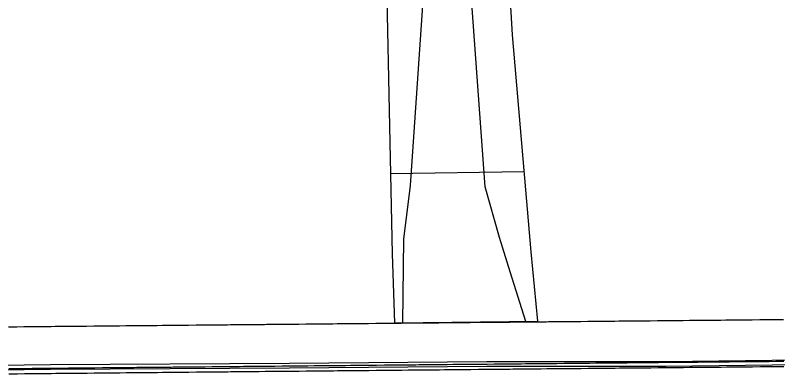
# Model space of a CAD drawing. Extents: x 2145380 to 2157287, y 139568 to 149130.
# Drawn here: x 2148505.3 to 2148602.7, y 143193.4 to 143239.2 of the extents above; entities that cross this region are included whole.
import ezdxf

# ---------------------------------------------------------------- set-up
doc = ezdxf.new("R2010")
doc.units = 0
for name, color, linetype in [('PR_PREVIOUSLY CONSTRUCTED', 7, 'Continuous'), ('TOPO_Concrete', 7, 'Continuous'), ('TOPO_Curb Back', 7, 'Continuous'), ('TOPO_DRAIN_Headwall', 7, 'Continuous'), ('TOPO_Flowline', 7, 'Continuous'), ('TOPO_Pipeline', 7, 'Continuous')]:
    doc.layers.add(name, color=color, linetype=linetype)

msp = doc.modelspace()

# ---------------------------------------------------------------- linework, layer by layer
at = {"layer": 'PR_PREVIOUSLY CONSTRUCTED'}
for points in [[(2148504.436, 143199.391), (2148505.418, 143199.4), (2148505.527, 143199.401), (2148506.418, 143199.409), (2148506.618, 143199.411), (2148507.418, 143199.419), (2148507.709, 143199.422), (2148508.418, 143199.428), (2148508.799, 143199.432), (2148509.418, 143199.438), (2148509.89, 143199.442), (2148510.418, 143199.447), (2148510.981, 143199.453), (2148511.418, 143199.457), (2148512.072, 143199.463), (2148512.418, 143199.466), (2148513.163, 143199.473), (2148513.417, 143199.476), (2148514.254, 143199.484), (2148514.417, 143199.485), (2148515.345, 143199.494), (2148515.417, 143199.495), (2148516.417, 143199.504), (2148516.436, 143199.504), (2148517.417, 143199.514), (2148517.526, 143199.515), (2148518.417, 143199.523), (2148518.617, 143199.525), (2148519.417, 143199.533), (2148519.708, 143199.535), (2148520.417, 143199.542), (2148520.799, 143199.546), (2148521.417, 143199.552), (2148521.89, 143199.556), (2148522.417, 143199.561), (2148522.981, 143199.566), (2148523.417, 143199.571), (2148524.072, 143199.577), (2148524.417, 143199.58), (2148525.162, 143199.587), (2148525.417, 143199.59), (2148526.253, 143199.597), (2148526.417, 143199.599), (2148527.344, 143199.608), (2148527.417, 143199.609), (2148528.417, 143199.618), (2148528.435, 143199.618), (2148529.417, 143199.627), (2148529.526, 143199.629), (2148530.417, 143199.637), (2148530.617, 143199.639), (2148531.417, 143199.646), (2148531.708, 143199.649), (2148532.417, 143199.656), (2148532.798, 143199.66), (2148533.417, 143199.665), (2148533.889, 143199.67), (2148534.417, 143199.675), (2148534.98, 143199.68), (2148535.416, 143199.684), (2148536.071, 143199.691), (2148536.416, 143199.694), (2148537.162, 143199.701), (2148537.416, 143199.703), (2148538.253, 143199.711), (2148538.416, 143199.713), (2148539.344, 143199.722), (2148539.416, 143199.722), (2148540.416, 143199.732), (2148540.434, 143199.732), (2148541.416, 143199.741), (2148541.525, 143199.742), (2148542.416, 143199.751), (2148542.616, 143199.753), (2148543.416, 143199.76), (2148543.707, 143199.763), (2148544.416, 143199.77), (2148544.798, 143199.773), (2148545.416, 143199.779), (2148545.889, 143199.784), (2148546.416, 143199.789), (2148546.98, 143199.794), (2148547.416, 143199.798), (2148548.07, 143199.804), (2148548.416, 143199.808), (2148549.161, 143199.815), (2148549.416, 143199.817), (2148550.252, 143199.825), (2148550.416, 143199.827), (2148551.343, 143199.835), (2148551.416, 143199.836), (2148552.416, 143199.846), (2148552.434, 143199.846), (2148553.201, 143199.853), (2148553.206, 143199.853), (2148553.416, 143199.855), (2148553.525, 143199.856), (2148554.416, 143199.864), (2148554.616, 143199.866), (2148555.416, 143199.874), (2148555.706, 143199.877), (2148556.416, 143199.883), (2148556.797, 143199.887), (2148557.415, 143199.893), (2148557.888, 143199.897), (2148558.415, 143199.902), (2148558.979, 143199.908), (2148559.415, 143199.912), (2148560.07, 143199.918), (2148560.415, 143199.921), (2148561.161, 143199.928), (2148561.415, 143199.931), (2148562.252, 143199.939), (2148562.415, 143199.94), (2148563.342, 143199.949), (2148563.415, 143199.95), (2148564.415, 143199.959), (2148564.433, 143199.959), (2148565.415, 143199.969), (2148565.524, 143199.97), (2148566.415, 143199.978), (2148566.615, 143199.98), (2148567.415, 143199.988), (2148567.706, 143199.99), (2148568.415, 143199.997), (2148568.797, 143200.001), (2148569.415, 143200.007), (2148569.888, 143200.011), (2148570.415, 143200.016), (2148570.979, 143200.022), (2148571.415, 143200.026), (2148571.995, 143200.031), (2148572.069, 143200.032), (2148572.415, 143200.035), (2148573.16, 143200.042), (2148573.415, 143200.045), (2148574.251, 143200.053), (2148574.415, 143200.054), (2148575.342, 143200.063), (2148575.415, 143200.064), (2148576.415, 143200.073), (2148576.433, 143200.073), (2148577.415, 143200.083), (2148577.524, 143200.084), (2148578.415, 143200.092), (2148578.615, 143200.094), (2148579.415, 143200.101), (2148579.705, 143200.104), (2148580.414, 143200.111), (2148580.796, 143200.115), (2148581.414, 143200.12), (2148581.887, 143200.125), (2148582.414, 143200.13), (2148582.978, 143200.135), (2148583.414, 143200.139), (2148584.069, 143200.146), (2148584.414, 143200.149), (2148585.16, 143200.156), (2148585.414, 143200.158), (2148586.251, 143200.166), (2148586.414, 143200.168), (2148587.341, 143200.177), (2148587.414, 143200.177), (2148588.414, 143200.187), (2148588.432, 143200.187), (2148589.414, 143200.196), (2148589.523, 143200.197), (2148590.414, 143200.206), (2148590.614, 143200.208), (2148591.414, 143200.215), (2148591.705, 143200.218), (2148592.414, 143200.225), (2148592.796, 143200.228), (2148593.414, 143200.234), (2148593.887, 143200.239), (2148594.414, 143200.244), (2148594.977, 143200.249), (2148595.414, 143200.253), (2148596.068, 143200.259), (2148596.414, 143200.263), (2148597.159, 143200.27), (2148597.414, 143200.272), (2148598.25, 143200.28), (2148598.414, 143200.282), (2148599.341, 143200.29), (2148599.414, 143200.291), (2148600.414, 143200.301), (2148600.432, 143200.301), (2148601.414, 143200.31), (2148601.523, 143200.311), (2148602.413, 143200.32), (2148602.613, 143200.321), (2148603.413, 143200.329)], [(2148504.487, 143194.051), (2148505.468, 143194.06), (2148505.578, 143194.061), (2148506.468, 143194.07), (2148506.668, 143194.072), (2148507.468, 143194.079), (2148507.759, 143194.082), (2148508.468, 143194.089), (2148508.85, 143194.092), (2148509.468, 143194.098), (2148509.941, 143194.103), (2148510.468, 143194.108), (2148511.032, 143194.113), (2148511.468, 143194.117), (2148512.123, 143194.123), (2148512.468, 143194.127), (2148513.214, 143194.134), (2148513.468, 143194.136), (2148514.304, 143194.144), (2148514.468, 143194.146), (2148515.395, 143194.154), (2148515.468, 143194.155), (2148516.468, 143194.164), (2148516.486, 143194.165), (2148517.468, 143194.174), (2148517.577, 143194.175), (2148518.468, 143194.183), (2148518.668, 143194.185), (2148519.468, 143194.193), (2148519.759, 143194.196), (2148520.468, 143194.202), (2148520.85, 143194.206), (2148521.468, 143194.212), (2148521.94, 143194.216), (2148522.468, 143194.221), (2148523.031, 143194.227), (2148523.468, 143194.231), (2148524.122, 143194.237), (2148524.468, 143194.24), (2148525.213, 143194.247), (2148525.468, 143194.25), (2148526.304, 143194.258), (2148526.468, 143194.259), (2148527.395, 143194.268), (2148527.467, 143194.269), (2148528.467, 143194.278), (2148528.486, 143194.278), (2148529.467, 143194.288), (2148529.576, 143194.289), (2148530.467, 143194.297), (2148530.667, 143194.299), (2148531.467, 143194.307), (2148531.758, 143194.309), (2148532.467, 143194.316), (2148532.849, 143194.32), (2148533.467, 143194.326), (2148533.94, 143194.33), (2148534.467, 143194.335), (2148535.031, 143194.34), (2148535.467, 143194.345), (2148536.122, 143194.351), (2148536.467, 143194.354), (2148537.212, 143194.361), (2148537.467, 143194.364), (2148538.303, 143194.371), (2148538.467, 143194.373), (2148539.394, 143194.382), (2148539.467, 143194.383), (2148540.467, 143194.392), (2148540.485, 143194.392), (2148541.467, 143194.401), (2148541.576, 143194.403), (2148542.467, 143194.411), (2148542.667, 143194.413), (2148543.467, 143194.42), (2148543.758, 143194.423), (2148544.467, 143194.43), (2148544.848, 143194.434), (2148545.467, 143194.439), (2148545.939, 143194.444), (2148546.467, 143194.449), (2148547.03, 143194.454), (2148547.467, 143194.458), (2148548.121, 143194.465), (2148548.467, 143194.468), (2148549.212, 143194.475), (2148549.466, 143194.477), (2148550.303, 143194.485), (2148550.466, 143194.487), (2148551.394, 143194.496), (2148551.466, 143194.496), (2148552.466, 143194.506), (2148552.485, 143194.506), (2148553.252, 143194.513), (2148553.256, 143194.513), (2148553.466, 143194.515), (2148553.575, 143194.516), (2148554.466, 143194.525), (2148554.666, 143194.527), (2148555.466, 143194.534), (2148555.757, 143194.537), (2148556.466, 143194.544), (2148556.848, 143194.547), (2148557.466, 143194.553), (2148557.939, 143194.558), (2148558.466, 143194.563), (2148559.03, 143194.568), (2148559.466, 143194.572), (2148560.121, 143194.578), (2148560.466, 143194.582), (2148561.211, 143194.589), (2148561.466, 143194.591), (2148562.302, 143194.599), (2148562.466, 143194.601), (2148563.393, 143194.609), (2148563.466, 143194.61), (2148564.466, 143194.62), (2148564.484, 143194.62), (2148565.466, 143194.629), (2148565.575, 143194.63), (2148566.466, 143194.638), (2148566.666, 143194.64), (2148567.466, 143194.648), (2148567.757, 143194.651), (2148568.466, 143194.657), (2148568.847, 143194.661), (2148569.466, 143194.667), (2148569.938, 143194.671), (2148570.466, 143194.676), (2148571.029, 143194.682), (2148571.465, 143194.686), (2148572.045, 143194.691), (2148572.12, 143194.692), (2148572.465, 143194.695), (2148573.211, 143194.702), (2148573.465, 143194.705), (2148574.302, 143194.713), (2148574.465, 143194.714), (2148575.393, 143194.723), (2148575.465, 143194.724), (2148576.465, 143194.733), (2148576.483, 143194.733), (2148577.465, 143194.743), (2148577.574, 143194.744), (2148578.465, 143194.752), (2148578.665, 143194.754), (2148579.465, 143194.762), (2148579.756, 143194.764), (2148580.465, 143194.771), (2148580.847, 143194.775), (2148581.465, 143194.781), (2148581.938, 143194.785), (2148582.465, 143194.79), (2148583.029, 143194.795), (2148583.465, 143194.8), (2148584.119, 143194.806), (2148584.465, 143194.809), (2148585.21, 143194.816), (2148585.465, 143194.819), (2148586.301, 143194.827), (2148586.465, 143194.828), (2148587.392, 143194.837), (2148587.465, 143194.838), (2148588.465, 143194.847), (2148588.483, 143194.847), (2148589.465, 143194.857), (2148589.574, 143194.858), (2148590.465, 143194.866), (2148590.665, 143194.868), (2148591.465, 143194.875), (2148591.755, 143194.878), (2148592.465, 143194.885), (2148592.846, 143194.889), (2148593.464, 143194.894), (2148593.937, 143194.899), (2148594.464, 143194.904), (2148595.028, 143194.909), (2148595.464, 143194.913), (2148596.119, 143194.92), (2148596.464, 143194.923), (2148597.21, 143194.93), (2148597.464, 143194.932), (2148598.301, 143194.94), (2148598.464, 143194.942), (2148599.392, 143194.951), (2148599.464, 143194.951), (2148600.464, 143194.961), (2148600.482, 143194.961), (2148601.464, 143194.97), (2148601.573, 143194.971), (2148602.464, 143194.98), (2148602.664, 143194.982), (2148603.464, 143194.989)], [(2148504.493, 143193.383), (2148505.475, 143193.393), (2148505.584, 143193.394), (2148506.475, 143193.402), (2148506.675, 143193.404), (2148507.475, 143193.412), (2148507.766, 143193.414), (2148508.475, 143193.421), (2148508.856, 143193.425), (2148509.475, 143193.43), (2148509.947, 143193.435), (2148510.475, 143193.44), (2148511.038, 143193.445), (2148511.475, 143193.449), (2148512.129, 143193.456), (2148512.474, 143193.459), (2148513.22, 143193.466), (2148513.474, 143193.468), (2148514.311, 143193.476), (2148514.474, 143193.478), (2148515.402, 143193.487), (2148515.474, 143193.487), (2148516.474, 143193.497), (2148516.492, 143193.497), (2148517.474, 143193.506), (2148517.583, 143193.507), (2148518.474, 143193.516), (2148518.674, 143193.518), (2148519.474, 143193.525), (2148519.765, 143193.528), (2148520.474, 143193.535), (2148520.856, 143193.538), (2148521.474, 143193.544), (2148521.947, 143193.549), (2148522.474, 143193.554), (2148523.038, 143193.559), (2148523.474, 143193.563), (2148524.128, 143193.569), (2148524.474, 143193.573), (2148525.219, 143193.58), (2148525.474, 143193.582), (2148526.31, 143193.59), (2148526.474, 143193.592), (2148527.401, 143193.6), (2148527.474, 143193.601), (2148528.474, 143193.611), (2148528.492, 143193.611), (2148529.474, 143193.62), (2148529.583, 143193.621), (2148530.474, 143193.63), (2148530.674, 143193.631), (2148531.474, 143193.639), (2148531.765, 143193.642), (2148532.474, 143193.649), (2148532.855, 143193.652), (2148533.474, 143193.658), (2148533.946, 143193.662), (2148534.473, 143193.667), (2148535.037, 143193.673), (2148535.473, 143193.677), (2148536.128, 143193.683), (2148536.473, 143193.686), (2148537.219, 143193.694), (2148537.473, 143193.696), (2148538.31, 143193.704), (2148538.473, 143193.705), (2148539.401, 143193.714), (2148539.473, 143193.715), (2148540.473, 143193.724), (2148540.491, 143193.725), (2148541.473, 143193.734), (2148541.582, 143193.735), (2148542.473, 143193.743), (2148542.673, 143193.745), (2148543.473, 143193.753), (2148543.764, 143193.756), (2148544.473, 143193.762), (2148544.855, 143193.766), (2148545.473, 143193.772), (2148545.946, 143193.776), (2148546.473, 143193.781), (2148547.037, 143193.787), (2148547.473, 143193.791), (2148548.127, 143193.797), (2148548.473, 143193.8), (2148549.218, 143193.807), (2148549.473, 143193.81), (2148550.309, 143193.818), (2148550.473, 143193.819), (2148551.4, 143193.828), (2148551.473, 143193.829), (2148552.473, 143193.838), (2148552.491, 143193.838), (2148553.258, 143193.846), (2148553.263, 143193.846), (2148553.473, 143193.848), (2148553.582, 143193.849), (2148554.473, 143193.857), (2148554.673, 143193.859), (2148555.473, 143193.867), (2148555.763, 143193.869), (2148556.472, 143193.876), (2148556.854, 143193.88), (2148557.472, 143193.886), (2148557.945, 143193.89), (2148558.472, 143193.895), (2148559.036, 143193.9), (2148559.472, 143193.904), (2148560.127, 143193.911), (2148560.472, 143193.914), (2148561.218, 143193.921), (2148561.472, 143193.923), (2148562.309, 143193.931), (2148562.472, 143193.933), (2148563.399, 143193.942), (2148563.472, 143193.942), (2148564.472, 143193.952), (2148564.49, 143193.952), (2148565.472, 143193.961), (2148565.581, 143193.962), (2148566.472, 143193.971), (2148566.672, 143193.973), (2148567.472, 143193.98), (2148567.763, 143193.983), (2148568.472, 143193.99), (2148568.854, 143193.993), (2148569.472, 143193.999), (2148569.945, 143194.004), (2148570.472, 143194.009), (2148571.035, 143194.014), (2148571.472, 143194.018), (2148572.052, 143194.024), (2148572.126, 143194.024), (2148572.472, 143194.028), (2148573.217, 143194.035), (2148573.472, 143194.037), (2148574.308, 143194.045), (2148574.472, 143194.047), (2148575.399, 143194.055), (2148575.472, 143194.056), (2148576.472, 143194.066), (2148576.49, 143194.066), (2148577.472, 143194.075), (2148577.581, 143194.076), (2148578.471, 143194.085), (2148578.671, 143194.086), (2148579.471, 143194.094), (2148579.762, 143194.097), (2148580.471, 143194.104), (2148580.853, 143194.107), (2148581.471, 143194.113), (2148581.944, 143194.118), (2148582.471, 143194.123), (2148583.035, 143194.128), (2148583.471, 143194.132), (2148584.126, 143194.138), (2148584.471, 143194.141), (2148585.217, 143194.149), (2148585.471, 143194.151), (2148586.308, 143194.159), (2148586.471, 143194.16), (2148587.398, 143194.169), (2148587.471, 143194.17), (2148588.471, 143194.179), (2148588.489, 143194.18), (2148589.471, 143194.189), (2148589.58, 143194.19), (2148590.471, 143194.198), (2148590.671, 143194.2), (2148591.471, 143194.208), (2148591.762, 143194.211), (2148592.471, 143194.217), (2148592.853, 143194.221), (2148593.471, 143194.227), (2148593.944, 143194.231), (2148594.471, 143194.236), (2148595.034, 143194.242), (2148595.471, 143194.246), (2148596.125, 143194.252), (2148596.471, 143194.255), (2148597.216, 143194.262), (2148597.471, 143194.265), (2148598.307, 143194.273), (2148598.471, 143194.274), (2148599.398, 143194.283), (2148599.471, 143194.284), (2148600.471, 143194.293), (2148600.489, 143194.293), (2148601.47, 143194.303), (2148601.58, 143194.304), (2148602.47, 143194.312), (2148602.67, 143194.314), (2148603.47, 143194.322)]]:
    msp.add_lwpolyline(points, dxfattribs=at)
at = {"layer": 'TOPO_Concrete'}
for points in [[(2148552.434, 143343.996), (2148551.356, 143318.261), (2148551.46, 143313.247), (2148552.403, 143259.722), (2148553.448, 143208.697)], [(2148571.215, 143208.974), (2148568.805, 143236.701), (2148567.713, 143255.469), (2148565.616, 143311.832), (2148565.603, 143320.61), (2148568.178, 143341.851)]]:
    msp.add_lwpolyline(points, dxfattribs=at)
at = {"layer": 'TOPO_Curb Back'}
for points in [[(2148476.227, 143194.138), (2148509.807, 143194.569), (2148540.352, 143194.735), (2148565.555, 143194.94), (2148588.4, 143194.951), (2148618.937, 143195.341), (2148638.671, 143195.432)], [(2148476.235, 143193.538), (2148509.812, 143193.969), (2148540.356, 143194.135), (2148565.557, 143194.34), (2148588.404, 143194.351), (2148618.943, 143194.741), (2148638.75, 143194.832)]]:
    msp.add_lwpolyline(points, dxfattribs=at)
at = {"layer": 'TOPO_DRAIN_Headwall'}
msp.add_lwpolyline([(2148553.448, 143208.697), (2148553.755, 143199.884), (2148572.029, 143200.092), (2148571.215, 143208.974)], dxfattribs=at)
at = {"layer": 'TOPO_Flowline'}
for points in [[(2148554.819, 143199.896), (2148554.942, 143210.596), (2148555.792, 143217.447), (2148557.449, 143241.746), (2148558.981, 143265.164), (2148557.607, 143318.856), (2148556.367, 143336.65), (2148555.043, 143349.727), (2148555.125, 143355.497)], [(2148570.526, 143200.075), (2148568.511, 143206.426), (2148567.147, 143210.802), (2148565.319, 143217.279), (2148561.924, 143264.209), (2148561.841, 143266.318), (2148560.583, 143322.241), (2148567.006, 143353.136), (2148567.673, 143355.553)]]:
    msp.add_lwpolyline(points, dxfattribs=at)
at = {"layer": 'TOPO_Pipeline'}
msp.add_line((2148553.237, 143218.996), (2148570.324, 143219.224), dxfattribs=at)

doc.saveas('drawing.dxf')
